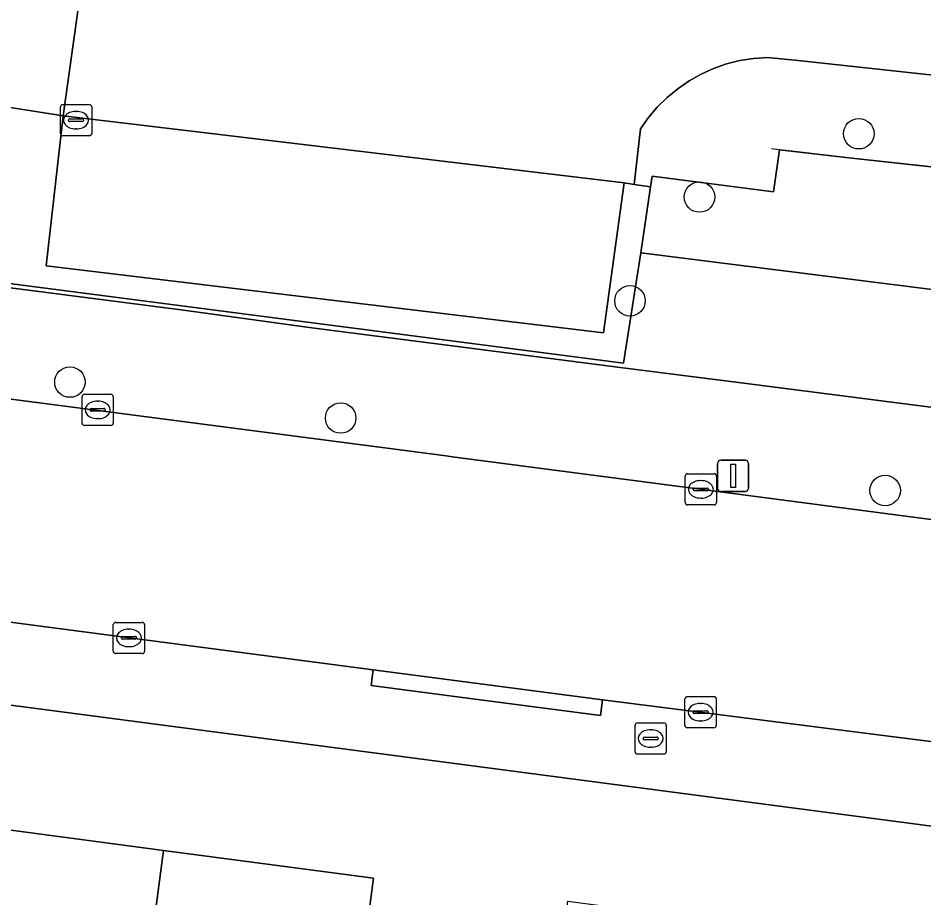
# Model space of a CAD drawing. Extents: x 162184 to 163154, y 385507 to 386516.
# Drawn here: x 162485.99 to 162515.04, y 386299.75 to 386327.96 of the extents above; entities that cross this region are included whole.
import ezdxf

# ---------------------------------------------------------------- set-up
doc = ezdxf.new("R2010")
doc.units = 0
for name, color, linetype in [('IMGEO_Boom', 7, 'Continuous'), ('IMGEO_Brandkraan', 7, 'Continuous'), ('IMGEO_Erf', 7, 'Continuous'), ('IMGEO_Groenvoorziening', 7, 'Continuous'), ('IMGEO_Haag', 7, 'Continuous'), ('IMGEO_Hek', 7, 'Continuous'), ('IMGEO_Kolk', 7, 'Continuous'), ('IMGEO_Lichtmast', 7, 'Continuous'), ('IMGEO_Pand', 7, 'Continuous'), ('IMGEO_Parkeervlak_open', 7, 'Continuous'), ('IMGEO_Rijbaan_lokaal_open', 7, 'Continuous'), ('IMGEO_Voetpad_open', 7, 'Continuous')]:
    doc.layers.add(name, color=color, linetype=linetype)

msp = doc.modelspace()

# ---------------------------------------------------------------- linework, layer by layer
at = {"layer": 'IMGEO_Boom'}
for centre in [(162512.948, 386324.254), (162507.84, 386322.224), (162505.611, 386318.895), (162487.652, 386316.29), (162496.333, 386315.137), (162513.792, 386312.812)]:
    msp.add_circle(centre, 0.489, dxfattribs=at)
at = {"layer": 'IMGEO_Brandkraan'}
for p, q in [((162505.775, 386304.435), (162505.775, 386305.287)), ((162505.85, 386305.361), (162506.702, 386305.361)), ((162506.776, 386305.287), (162506.776, 386304.435)), ((162506.077, 386304.904), (162506.475, 386304.904)), ((162506.263, 386305.141), (162506.288, 386305.141)), ((162506.034, 386304.855), (162506.034, 386304.867)), ((162506.472, 386304.818), (162506.074, 386304.818)), ((162506.518, 386304.867), (162506.518, 386304.855)), ((162506.702, 386304.361), (162505.85, 386304.361)), ((162506.286, 386304.581), (162506.261, 386304.581))]:
    msp.add_line(p, q, dxfattribs=at)
for points in [[(162505.775, 386304.435), (162505.775, 386305.287)], [(162505.85, 386305.361), (162506.702, 386305.361)], [(162506.776, 386305.287), (162506.776, 386304.435)], [(162506.702, 386304.361), (162505.85, 386304.361)]]:
    msp.add_lwpolyline(points, dxfattribs=at)
for centre, radius, start, end in [((162505.852, 386305.285), 0.0765, 91.552, 178.448), ((162505.852, 386305.285), 0.0765, 91.552, 178.448), ((162506.7, 386305.285), 0.0765, 1.552, 88.448), ((162506.7, 386305.285), 0.0765, 1.552, 88.448), ((162506.074, 386304.864), 0.0403, 85.8775, 175.7526), ((162506.479, 386304.866), 0.0386, 1.7309, 96.639), ((162506.071, 386304.854), 0.0366, 178.938, 274.7102), ((162506.475, 386304.861), 0.043, 264.8664, 352.4533), ((162505.852, 386304.437), 0.0765, 181.552, 268.448), ((162505.852, 386304.437), 0.0765, 181.552, 268.448), ((162506.7, 386304.437), 0.0765, 271.552, 358.448), ((162506.7, 386304.437), 0.0765, 271.552, 358.448)]:
    msp.add_arc(centre, radius, start, end, dxfattribs=at)
for centre, major_axis, ratio, start_param, end_param in [((162506.262, 386304.861), (-0.387, 0.002), 0.722429, 4.712389, 7.853982), ((162506.287, 386304.861), (-0.39, 0.002), 0.717154, 1.570796, 4.712389)]:
    msp.add_ellipse(centre, major_axis=major_axis, ratio=ratio, start_param=start_param, end_param=end_param, dxfattribs=at)
at = {"layer": 'IMGEO_Erf'}
msp.add_lwpolyline([(162485.288, 386282.525), (162494.698, 386281.362), (162495.493, 386287.373), (162498.659, 386286.953), (162498.976, 386286.911), (162500.317, 386297.032), (162503.228, 386296.7), (162503.618, 386299.644), (162510.487, 386298.734), (162516.753, 386297.904), (162523.333, 386297.033), (162529.779, 386296.179), (162536.161, 386295.334), (162542.776, 386294.458), (162543.349, 386298.36), (162500, 386304.056), (162413.185, 386315.464)], dxfattribs=at)
msp.add_lwpolyline([(162470.44, 386295.704), (162463.926, 386296.563), (162457.074, 386297.466), (162457.488, 386300.604), (162458.141, 386305.561), (162464.998, 386304.657), (162471.512, 386303.798), (162477.852, 386302.962), (162484.233, 386302.12), (162490.654, 386301.273), (162497.391, 386300.385), (162496.738, 386295.428), (162496.324, 386292.291), (162489.581, 386293.18), (162483.161, 386294.027), (162476.779, 386294.868)], close=True, dxfattribs=at)
at = {"layer": 'IMGEO_Groenvoorziening'}
msp.add_lwpolyline([(162557.685, 386313.92), (162505.963, 386320.438), (162505.404, 386316.894), (162481.176, 386320.042), (162482.581, 386330.454), (162442.049, 386335.638), (162428.596, 386337.346), (162428.393, 386337.372), (162427.473, 386330.612), (162430.094, 386326.523), (162430.305, 386326.495), (162431.169, 386326.378), (162437.933, 386325.465), (162491.222, 386318.605), (162495.408, 386318.031), (162500, 386317.441), (162505.38, 386316.75), (162509.176, 386316.263), (162550.981, 386310.895)], dxfattribs=at)
for points in [[(162487.44, 386324.827), (162482.88, 386325.546), (162483.473, 386330.344), (162482.838, 386330.421), (162482.581, 386330.454), (162481.176, 386320.042), (162505.404, 386316.894), (162505.963, 386320.438), (162506.272, 386322.552), (162505.75, 386322.629), (162505.42, 386322.678), (162504.763, 386317.868), (162486.89, 386320.013)], [(162519.898, 386325.121), (162519.951, 386325.63), (162511.004, 386326.601), (162510.016, 386326.696), (162509.575, 386326.667), (162509.139, 386326.598), (162508.711, 386326.491), (162508.293, 386326.347), (162507.891, 386326.165), (162507.506, 386325.949), (162507.142, 386325.699), (162506.801, 386325.418), (162506.487, 386325.107), (162506.202, 386324.77), (162505.948, 386324.409), (162505.75, 386322.629), (162506.272, 386322.552), (162506.322, 386322.895), (162510.217, 386322.39), (162510.401, 386323.741), (162510.71, 386323.704), (162512.634, 386323.476), (162519.646, 386322.715), (162519.661, 386322.857)], [(162519.646, 386322.715), (162512.634, 386323.476), (162510.71, 386323.704), (162510.401, 386323.741), (162510.217, 386322.39), (162506.322, 386322.895), (162506.272, 386322.552), (162505.963, 386320.438), (162557.685, 386313.92), (162614.397, 386305.888), (162616.257, 386312.229), (162614.31, 386312.44), (162609.205, 386312.994)]]:
    msp.add_lwpolyline(points, close=True, dxfattribs=at)
at = {"layer": 'IMGEO_Haag'}
msp.add_lwpolyline([(162487.44, 386324.827), (162482.88, 386325.546), (162483.473, 386330.344), (162482.838, 386330.421), (162482.581, 386330.454), (162481.176, 386320.042), (162505.404, 386316.894), (162505.963, 386320.438), (162506.272, 386322.552), (162505.75, 386322.629), (162505.42, 386322.678), (162504.763, 386317.868), (162486.89, 386320.013)], close=True, dxfattribs=at)
at = {"layer": 'IMGEO_Hek'}
for points in [[(162505.963, 386320.438), (162505.404, 386316.894), (162481.176, 386320.042), (162482.581, 386330.454)], [(162510.401, 386323.741), (162510.154, 386323.768)], [(162505.963, 386320.438), (162506.322, 386322.895), (162510.217, 386322.39), (162510.401, 386323.741)], [(162510.401, 386323.741), (162512.634, 386323.476)], [(162616.257, 386312.229), (162512.634, 386323.476)]]:
    msp.add_lwpolyline(points, dxfattribs=at)
at = {"layer": 'IMGEO_Kolk'}
for p, q in [((162487.348, 386324.263), (162487.348, 386325.115)), ((162487.423, 386325.189), (162488.275, 386325.189)), ((162487.836, 386324.969), (162487.861, 386324.969)), ((162488.349, 386325.115), (162488.349, 386324.263)), ((162487.607, 386324.683), (162487.607, 386324.695)), ((162488.045, 386324.646), (162487.647, 386324.646)), ((162487.65, 386324.732), (162488.048, 386324.732)), ((162488.091, 386324.695), (162488.091, 386324.683)), ((162487.859, 386324.409), (162487.834, 386324.409)), ((162488.275, 386324.189), (162487.423, 386324.189)), ((162488.041, 386314.971), (162488.041, 386315.823)), ((162488.116, 386315.897), (162488.968, 386315.897)), ((162488.529, 386315.677), (162488.554, 386315.677)), ((162489.042, 386315.823), (162489.042, 386314.971)), ((162488.3, 386315.391), (162488.3, 386315.403)), ((162488.738, 386315.354), (162488.34, 386315.354)), ((162488.343, 386315.44), (162488.741, 386315.44)), ((162488.784, 386315.403), (162488.784, 386315.391)), ((162488.552, 386315.117), (162488.527, 386315.117)), ((162488.968, 386314.897), (162488.116, 386314.897)), ((162507.458, 386313.35), (162508.31, 386313.35)), ((162507.383, 386312.424), (162507.383, 386313.276)), ((162507.871, 386313.13), (162507.896, 386313.13)), ((162508.384, 386313.276), (162508.384, 386312.424)), ((162507.642, 386312.844), (162507.642, 386312.856)), ((162508.08, 386312.807), (162507.682, 386312.807)), ((162507.685, 386312.893), (162508.083, 386312.893)), ((162508.126, 386312.856), (162508.126, 386312.844)), ((162507.894, 386312.57), (162507.869, 386312.57)), ((162508.31, 386312.35), (162507.458, 386312.35)), ((162489.043, 386307.659), (162489.043, 386308.511)), ((162489.118, 386308.585), (162489.97, 386308.585)), ((162489.531, 386308.365), (162489.556, 386308.365)), ((162490.044, 386308.511), (162490.044, 386307.659)), ((162489.302, 386308.079), (162489.302, 386308.091)), ((162489.345, 386308.128), (162489.743, 386308.128)), ((162489.786, 386308.091), (162489.786, 386308.079)), ((162489.74, 386308.042), (162489.342, 386308.042)), ((162489.554, 386307.805), (162489.529, 386307.805)), ((162489.97, 386307.585), (162489.118, 386307.585)), ((162507.375, 386305.278), (162507.375, 386306.13)), ((162507.45, 386306.204), (162508.302, 386306.204)), ((162508.376, 386306.13), (162508.376, 386305.278)), ((162507.677, 386305.747), (162508.075, 386305.747)), ((162507.863, 386305.984), (162507.888, 386305.984)), ((162507.634, 386305.698), (162507.634, 386305.71)), ((162508.072, 386305.661), (162507.674, 386305.661)), ((162508.118, 386305.71), (162508.118, 386305.698)), ((162508.302, 386305.204), (162507.45, 386305.204)), ((162507.886, 386305.424), (162507.861, 386305.424))]:
    msp.add_line(p, q, dxfattribs=at)
for points in [[(162487.348, 386324.263), (162487.348, 386325.115)], [(162487.423, 386325.189), (162488.275, 386325.189)], [(162488.349, 386325.115), (162488.349, 386324.263)], [(162488.275, 386324.189), (162487.423, 386324.189)], [(162488.041, 386314.971), (162488.041, 386315.823)], [(162488.116, 386315.897), (162488.968, 386315.897)], [(162489.042, 386315.823), (162489.042, 386314.971)], [(162488.968, 386314.897), (162488.116, 386314.897)], [(162507.458, 386313.35), (162508.31, 386313.35)], [(162507.383, 386312.424), (162507.383, 386313.276)], [(162508.384, 386313.276), (162508.384, 386312.424)], [(162508.31, 386312.35), (162507.458, 386312.35)], [(162489.043, 386307.659), (162489.043, 386308.511)], [(162489.118, 386308.585), (162489.97, 386308.585)], [(162490.044, 386308.511), (162490.044, 386307.659)], [(162489.97, 386307.585), (162489.118, 386307.585)], [(162507.375, 386305.278), (162507.375, 386306.13)], [(162507.45, 386306.204), (162508.302, 386306.204)], [(162508.376, 386306.13), (162508.376, 386305.278)], [(162508.302, 386305.204), (162507.45, 386305.204)]]:
    msp.add_lwpolyline(points, dxfattribs=at)
for centre, radius, start, end in [((162487.425, 386325.113), 0.0765, 91.552, 178.448), ((162487.425, 386325.113), 0.0765, 91.552, 178.448), ((162488.273, 386325.113), 0.0765, 1.552, 88.448), ((162488.273, 386325.113), 0.0765, 1.552, 88.448), ((162487.647, 386324.692), 0.0403, 85.8775, 175.7526), ((162487.644, 386324.682), 0.0366, 178.938, 274.7102), ((162488.048, 386324.689), 0.043, 264.8664, 352.4533), ((162488.052, 386324.694), 0.0386, 1.7309, 96.639), ((162487.425, 386324.265), 0.0765, 181.552, 268.448), ((162487.425, 386324.265), 0.0765, 181.552, 268.448), ((162488.273, 386324.265), 0.0765, 271.552, 358.448), ((162488.273, 386324.265), 0.0765, 271.552, 358.448), ((162488.118, 386315.821), 0.0765, 91.552, 178.448), ((162488.118, 386315.821), 0.0765, 91.552, 178.448), ((162488.966, 386315.821), 0.0765, 1.552, 88.448), ((162488.966, 386315.821), 0.0765, 1.552, 88.448), ((162488.34, 386315.4), 0.0403, 85.8775, 175.7526), ((162488.337, 386315.39), 0.0366, 178.938, 274.7102), ((162488.741, 386315.397), 0.043, 264.8664, 352.4533), ((162488.745, 386315.402), 0.0386, 1.7309, 96.639), ((162488.118, 386314.973), 0.0765, 181.552, 268.448), ((162488.118, 386314.973), 0.0765, 181.552, 268.448), ((162488.966, 386314.973), 0.0765, 271.552, 358.448), ((162488.966, 386314.973), 0.0765, 271.552, 358.448), ((162507.46, 386313.274), 0.0765, 91.552, 178.448), ((162507.46, 386313.274), 0.0765, 91.552, 178.448), ((162508.308, 386313.274), 0.0765, 1.552, 88.448), ((162508.308, 386313.274), 0.0765, 1.552, 88.448), ((162507.682, 386312.853), 0.0403, 85.8775, 175.7526), ((162507.679, 386312.843), 0.0366, 178.938, 274.7102), ((162508.083, 386312.85), 0.043, 264.8664, 352.4533), ((162508.087, 386312.855), 0.0386, 1.7309, 96.639), ((162507.46, 386312.426), 0.0765, 181.552, 268.448), ((162507.46, 386312.426), 0.0765, 181.552, 268.448), ((162508.308, 386312.426), 0.0765, 271.552, 358.448), ((162508.308, 386312.426), 0.0765, 271.552, 358.448), ((162489.12, 386308.509), 0.0765, 91.552, 178.448), ((162489.12, 386308.509), 0.0765, 91.552, 178.448), ((162489.968, 386308.509), 0.0765, 1.552, 88.448), ((162489.968, 386308.509), 0.0765, 1.552, 88.448), ((162489.342, 386308.088), 0.0403, 85.8775, 175.7526), ((162489.339, 386308.078), 0.0366, 178.938, 274.7102), ((162489.743, 386308.085), 0.043, 264.8664, 352.4533), ((162489.747, 386308.09), 0.0386, 1.7309, 96.639), ((162489.12, 386307.661), 0.0765, 181.552, 268.448), ((162489.12, 386307.661), 0.0765, 181.552, 268.448), ((162489.968, 386307.661), 0.0765, 271.552, 358.448), ((162489.968, 386307.661), 0.0765, 271.552, 358.448), ((162507.452, 386306.128), 0.0765, 91.552, 178.448), ((162507.452, 386306.128), 0.0765, 91.552, 178.448), ((162508.3, 386306.128), 0.0765, 1.552, 88.448), ((162508.3, 386306.128), 0.0765, 1.552, 88.448), ((162507.674, 386305.707), 0.0403, 85.8775, 175.7526), ((162508.079, 386305.709), 0.0386, 1.7309, 96.639), ((162507.671, 386305.697), 0.0366, 178.938, 274.7102), ((162508.075, 386305.704), 0.043, 264.8664, 352.4533), ((162507.452, 386305.28), 0.0765, 181.552, 268.448), ((162507.452, 386305.28), 0.0765, 181.552, 268.448), ((162508.3, 386305.28), 0.0765, 271.552, 358.448), ((162508.3, 386305.28), 0.0765, 271.552, 358.448)]:
    msp.add_arc(centre, radius, start, end, dxfattribs=at)
for centre, major_axis, ratio, start_param, end_param in [((162487.835, 386324.689), (-0.387, 0.002), 0.722429, 4.712389, 7.853982), ((162487.86, 386324.689), (-0.39, 0.002), 0.717154, 1.570796, 4.712389), ((162488.528, 386315.397), (-0.387, 0.002), 0.722429, 4.712389, 7.853982), ((162488.553, 386315.397), (-0.39, 0.002), 0.717154, 1.570796, 4.712389), ((162507.87, 386312.85), (-0.387, 0.002), 0.722429, 4.712389, 7.853982), ((162507.895, 386312.85), (-0.39, 0.002), 0.717154, 1.570796, 4.712389), ((162489.53, 386308.085), (-0.387, 0.002), 0.722429, 4.712389, 7.853982), ((162489.555, 386308.085), (-0.39, 0.002), 0.717154, 1.570796, 4.712389), ((162507.862, 386305.704), (-0.387, 0.002), 0.722429, 4.712389, 7.853982), ((162507.887, 386305.704), (-0.39, 0.002), 0.717154, 1.570796, 4.712389)]:
    msp.add_ellipse(centre, major_axis=major_axis, ratio=ratio, start_param=start_param, end_param=end_param, dxfattribs=at)
at = {"layer": 'IMGEO_Lichtmast'}
for p, q in [((162508.421, 386312.882), (162508.421, 386313.682)), ((162508.421, 386313.682), (162508.421, 386312.882)), ((162508.521, 386313.782), (162509.311, 386313.782)), ((162509.311, 386313.782), (162508.521, 386313.782)), ((162509.411, 386313.682), (162509.411, 386312.882)), ((162509.411, 386312.882), (162509.411, 386313.682)), ((162509.311, 386312.782), (162508.521, 386312.782)), ((162508.521, 386312.782), (162509.311, 386312.782))]:
    msp.add_line(p, q, dxfattribs=at)
msp.add_lwpolyline([(162508.841, 386313.657), (162508.991, 386313.657), (162508.991, 386312.907), (162508.841, 386312.907), (162508.841, 386313.657)], dxfattribs=at)
for centre, start, end in [((162508.521, 386313.682), 90, 180), ((162508.521, 386313.682), 90, 180), ((162509.311, 386313.682), 0, 90), ((162509.311, 386313.682), 360, 90), ((162508.521, 386312.882), 180, 270), ((162508.521, 386312.882), 180, 270), ((162509.311, 386312.882), 270, 0), ((162509.311, 386312.882), 270, 0)]:
    msp.add_arc(centre, 0.1, start, end, dxfattribs=at)
at = {"layer": 'IMGEO_Pand'}
for points in [[(162490.654, 386301.273), (162484.233, 386302.12), (162483.161, 386294.027), (162489.581, 386293.18)], [(162489.581, 386293.18), (162496.324, 386292.291), (162496.738, 386295.428), (162497.391, 386300.385), (162490.654, 386301.273)]]:
    msp.add_lwpolyline(points, close=True, dxfattribs=at)
at = {"layer": 'IMGEO_Parkeervlak_open'}
for points in [[(162496.554, 386390.038), (162491.507, 386390.482), (162489.247, 386372.753), (162483.473, 386330.344), (162482.88, 386325.546), (162487.44, 386324.827)], [(162505.42, 386322.678), (162487.44, 386324.827), (162486.89, 386320.013), (162504.763, 386317.868)]]:
    msp.add_lwpolyline(points, close=True, dxfattribs=at)
at = {"layer": 'IMGEO_Rijbaan_lokaal_open'}
for points in [[(162496.554, 386390.038), (162487.44, 386324.827), (162505.42, 386322.678), (162505.75, 386322.629), (162505.948, 386324.409), (162506.202, 386324.77), (162506.487, 386325.107), (162506.801, 386325.418), (162507.142, 386325.699), (162507.506, 386325.949), (162507.891, 386326.165), (162508.293, 386326.347), (162508.711, 386326.491), (162509.139, 386326.598), (162509.575, 386326.667), (162510.016, 386326.696), (162511.004, 386326.601), (162519.951, 386325.63), (162519.898, 386325.121), (162532.172, 386323.762), (162531.918, 386321.476), (162519.661, 386322.857), (162519.646, 386322.715), (162609.205, 386312.994)], [(162551.376, 386307.147), (162505.895, 386313.114), (162500, 386313.887), (162499.627, 386313.936), (162430.717, 386322.917), (162424.113, 386323.778), (162398.306, 386327.127), (162394.765, 386327.647), (162393.671, 386320.383), (162398.862, 386319.696), (162408.726, 386318.7), (162412.877, 386318.155), (162452.611, 386312.938), (162459.282, 386312.062), (162497.379, 386307.06), (162500, 386306.716), (162504.735, 386306.098), (162543.961, 386301.114), (162549.973, 386300.35)]]:
    msp.add_lwpolyline(points, dxfattribs=at)
at = {"layer": 'IMGEO_Voetpad_open'}
for points in [[(162509.176, 386316.263), (162505.38, 386316.75), (162500, 386317.441), (162495.408, 386318.031), (162491.222, 386318.605), (162437.933, 386325.465), (162431.169, 386326.378), (162430.717, 386322.917), (162499.627, 386313.936), (162500, 386313.887), (162505.895, 386313.114), (162551.376, 386307.147), (162557.5, 386306.343), (162586.759, 386302.71), (162592.437, 386301.969), (162597.633, 386301.29), (162608.171, 386299.914), (162608.395, 386299.882), (162608.854, 386303.164), (162598.062, 386304.691), (162592.901, 386305.371), (162550.981, 386310.895)], [(162497.379, 386307.06), (162497.309, 386306.565), (162500, 386306.211), (162504.664, 386305.598), (162504.735, 386306.098), (162500, 386306.716)]]:
    msp.add_lwpolyline(points, close=True, dxfattribs=at)
for points in [[(162549.91, 386299.854), (162543.898, 386300.619), (162543.961, 386301.114), (162504.735, 386306.098), (162504.664, 386305.598), (162500, 386306.211), (162497.309, 386306.565), (162497.379, 386307.06), (162459.282, 386312.062), (162459.209, 386311.544), (162452.538, 386312.418), (162452.611, 386312.938), (162412.877, 386318.155)], [(162413.185, 386315.464), (162500, 386304.056), (162543.349, 386298.36), (162544.227, 386298.211), (162548.633, 386297.67)]]:
    msp.add_lwpolyline(points, dxfattribs=at)

doc.saveas('drawing.dxf')
